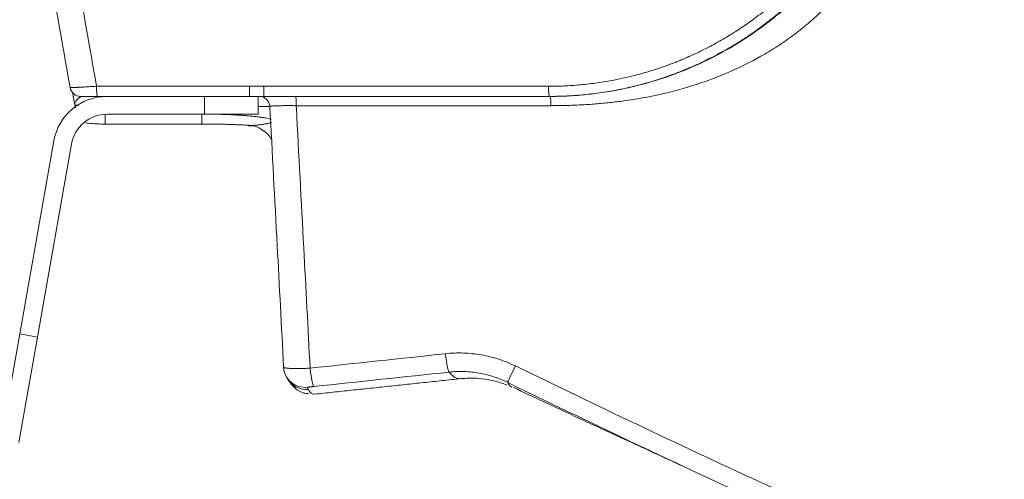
# Model space of a CAD drawing. Header units: millimetres. Extents: x 0 to 594, y 0 to 420.
# Tile 798 of 1056: x 429.47 to 443.24, y 139.95 to 146.38. Entities that reach past the tile are written whole.
import ezdxf

# ---------------------------------------------------------------- set-up
doc = ezdxf.new("R2010")
doc.units = ezdxf.units.MM
doc.layers.add('1', color=7, linetype='Continuous', true_color=0xffffff)

msp = doc.modelspace()

# ---------------------------------------------------------------- linework, layer by layer
at = {"layer": '1', "color": 155, "linetype": 'Continuous', "lineweight": 13}
for p, q in [((430.645, 145.306), (430.645, 145.306)), ((432.054, 145.056), (432.054, 145.306)), ((430.663, 144.919), (430.663, 145.056)), ((432.016, 144.919), (432.016, 145.056)), ((429.468, 141.984), (429.715, 141.94))]:
    msp.add_line(p, q, dxfattribs=at)
at = {"layer": '1', "color": 155, "linetype": 'Continuous', "lineweight": 18}
for p, q in [((432.803, 145.306), (432.804, 145.306)), ((432.804, 145.306), (432.804, 145.056)), ((432.054, 145.056), (430.684, 145.056)), ((432.804, 145.056), (432.054, 145.056)), ((430.663, 144.919), (432.016, 144.919)), ((429.468, 141.984), (429.945, 144.687)), ((430.191, 144.643), (429.715, 141.94)), ((429.208, 140.506), (429.468, 141.984)), ((429.715, 141.94), (429.454, 140.463))]:
    msp.add_line(p, q, dxfattribs=at)
for radius in [0.75, 0.5]:
    msp.add_arc((430.684, 144.556), radius, 90, 170, dxfattribs=at)
for centre, major_axis, ratio, start_param, end_param in [((430.32, 145.456), (0, -0.15), 0.999999, 4.886921, 6.283185), ((433.458, 141.536), (-0.269, -0.133), 0.999982, 5.877789, 7.502015), ((433.473, 141.507), (-0.265, -0.14), 0.999982, 6.267558, 6.31549)]:
    msp.add_ellipse(centre, major_axis=major_axis, ratio=ratio, start_param=start_param, end_param=end_param, dxfattribs=at)
at = {"layer": '1', "color": 155, "linetype": 'Continuous', "lineweight": 13}
for centre, major_axis, ratio, start_param, end_param in [((430.553, 145.456), (0, -0.15), 0.072504, 4.764749, 6.283185), ((436.874, 145.456), (0, 0.15), 0.068294, 1.623156, 3.141593), ((433.325, 145.156), (0, -0.15), 0.07051, 1.708622, 3.141593), ((432.646, 144.505), (0.4, 0.007), 0.996193, 1.413853, 1.55216), ((435.442, 141.748), (-0.032, 0.298), 0.082798, 1.70058, 3.135561), ((433.55, 141.546), (0.032, -0.298), 0.08457, 4.84197, 6.277555), ((436.42, 141.577), (0.131, 0.27), 0.000017, 3.14452, 4.558947), ((433.473, 141.507), (-0.265, -0.14), 0.999982, 0.032304, 1.1886)]:
    msp.add_ellipse(centre, major_axis=major_axis, ratio=ratio, start_param=start_param, end_param=end_param, dxfattribs=at)
at = {"layer": '1', "color": 155, "linetype": 'Continuous', "lineweight": 18}
for points, degree in [([(430.172, 145.43), (430.06, 146.066), (429.948, 146.701), (429.836, 147.337)], 3), ([(432.68, 145.306), (431.971, 145.306), (431.262, 145.306), (430.553, 145.306)], 3), ([(432.68, 145.306), (432.714, 145.306), (432.747, 145.306), (432.78, 145.306)], 3), ([(432.88, 145.306), (432.847, 145.306), (432.814, 145.306), (432.78, 145.306)], 3), ([(436.874, 145.306), (435.543, 145.306), (434.212, 145.306), (432.88, 145.306)], 3), ([(436.886, 145.306), (436.882, 145.306), (436.878, 145.306), (436.874, 145.306)], 3), ([(430.24, 145.183), (430.242, 145.171), (430.244, 145.159), (430.246, 145.147)], 3), ([(433.189, 141.403), (433.196, 141.388), (433.214, 141.359)], 2), ([(433.589, 141.141), (435.669, 141.362)], 1), ([(443.134, 138.14), (441.983, 138.645), (439.69, 139.678), (437.419, 140.757), (436.288, 141.307)], 3), ([(433.576, 141.141), (433.58, 141.141), (433.584, 141.141), (433.589, 141.141)], 3)]:
    msp.add_open_spline(points, degree=degree, dxfattribs=at)
at = {"layer": '1', "color": 155, "linetype": 'Continuous', "lineweight": 13}
for points in [[(430.542, 145.449), (430.433, 146.067), (430.324, 146.685), (430.215, 147.303)], [(432.68, 145.449), (431.968, 145.449), (431.255, 145.449), (430.542, 145.449)], [(432.68, 145.449), (432.71, 145.449), (432.74, 145.449), (432.77, 145.449)], [(432.88, 145.449), (432.844, 145.449), (432.807, 145.449), (432.77, 145.449)], [(435.421, 141.707), (434.79, 141.64), (434.16, 141.572), (433.529, 141.505)], [(435.473, 141.45), (434.843, 141.383), (434.212, 141.315), (433.582, 141.248)], [(443.237, 138.374), (442.087, 138.878), (439.797, 139.909), (437.529, 140.986), (436.4, 141.536)], [(433.49, 141.238), (433.495, 141.228), (433.499, 141.218), (433.504, 141.209)]]:
    msp.add_open_spline(points, degree=3, dxfattribs=at)
for points, knots in [([(436.864, 145.449), (436.945, 145.449), (437.024, 145.451), (437.183, 145.458), (437.262, 145.464), (437.42, 145.48), (437.576, 145.499), (437.809, 145.54), (438.04, 145.591), (438.192, 145.633), (438.343, 145.679), (438.418, 145.704), (438.531, 145.744), (438.587, 145.765), (438.642, 145.786), (438.679, 145.801), (438.698, 145.809), (438.791, 145.847), (438.864, 145.879), (439.008, 145.947), (439.078, 145.983), (439.218, 146.058), (439.356, 146.136), (439.556, 146.262), (439.686, 146.353), (439.813, 146.448), (439.876, 146.496), (439.968, 146.572), (440.014, 146.611), (440.059, 146.65), (440.089, 146.677), (440.104, 146.69), (440.178, 146.757), (440.236, 146.812), (440.293, 146.869)], [0, 0, 0, 0, 0.0625, 0.0625, 0.125, 0.125, 0.1875, 0.25, 0.3125, 0.375, 0.375, 0.4375, 0.4375, 0.46875, 0.484375, 0.484375, 0.5, 0.5, 0.5625, 0.5625, 0.625, 0.625, 0.6875, 0.75, 0.8125, 0.8125, 0.875, 0.875, 0.90625, 0.921875, 0.921875, 0.9375, 0.9375, 1, 1, 1, 1]), ([(436.886, 145.306), (436.964, 145.308), (437.123, 145.31), (437.365, 145.328), (437.615, 145.358), (437.932, 145.413), (438.335, 145.513), (438.797, 145.677), (439.25, 145.892), (439.603, 146.104), (439.869, 146.292), (440.042, 146.428), (440.185, 146.55), (440.307, 146.66), (440.383, 146.734), (440.42, 146.771)], [0, 0, 0, 0, 0.058774, 0.119959, 0.183588, 0.24969, 0.364996, 0.499907, 0.625099, 0.750248, 0.816561, 0.875211, 0.918772, 0.960366, 1, 1, 1, 1]), ([(440.728, 146.543), (440.665, 146.483), (440.54, 146.362), (440.335, 146.196), (440.118, 146.041), (439.82, 145.854), (439.426, 145.653), (438.939, 145.468), (438.433, 145.33), (438.027, 145.257), (437.72, 145.219), (437.52, 145.2), (437.316, 145.187), (437.107, 145.179), (436.967, 145.178), (436.896, 145.177)], [0, 0, 0, 0, 0.062471, 0.1256, 0.189643, 0.254843, 0.379129, 0.507083, 0.629033, 0.755247, 0.802458, 0.850502, 0.899418, 0.949239, 1, 1, 1, 1]), ([(430.172, 145.43), (430.172, 145.43), (430.173, 145.43), (430.174, 145.43), (430.175, 145.43), (430.175, 145.43), (430.176, 145.43), (430.177, 145.43), (430.178, 145.43), (430.182, 145.43), (430.187, 145.43), (430.195, 145.43), (430.205, 145.43), (430.21, 145.43), (430.217, 145.431), (430.218, 145.431), (430.221, 145.431), (430.223, 145.431), (430.227, 145.431), (430.231, 145.431), (430.241, 145.432), (430.255, 145.432), (430.271, 145.433), (430.284, 145.434), (430.288, 145.434), (430.295, 145.434), (430.297, 145.434), (430.302, 145.435), (430.304, 145.435), (430.316, 145.435), (430.325, 145.436), (430.345, 145.437), (430.356, 145.437), (430.377, 145.439), (430.388, 145.439), (430.402, 145.44), (430.405, 145.44), (430.41, 145.441), (430.413, 145.441), (430.422, 145.441), (430.428, 145.442), (430.445, 145.443), (430.469, 145.444), (430.493, 145.446), (430.517, 145.447), (430.53, 145.448), (430.542, 145.449)], [0, 0, 0, 0, 0.0625, 0.0625, 0.078125, 0.078125, 0.09375, 0.09375, 0.125, 0.125, 0.1875, 0.25, 0.25, 0.3125, 0.3125, 0.328125, 0.328125, 0.34375, 0.34375, 0.375, 0.375, 0.4375, 0.5, 0.5, 0.53125, 0.53125, 0.546875, 0.546875, 0.5625, 0.5625, 0.625, 0.625, 0.6875, 0.6875, 0.75, 0.75, 0.765625, 0.765625, 0.78125, 0.78125, 0.8125, 0.8125, 0.875, 0.9375, 0.9375, 1, 1, 1, 1]), ([(432.68, 145.449), (432.68, 145.43), (432.68, 145.392), (432.68, 145.345), (432.68, 145.314), (432.68, 145.306), (432.68, 145.306)], [0, 0, 0, 0, 0.250135, 0.500269, 0.750404, 1, 1, 1, 1]), ([(432.88, 145.306), (432.88, 145.307), (432.88, 145.314), (432.88, 145.345), (432.88, 145.392), (432.88, 145.43), (432.88, 145.449)], [0, 0, 0, 0, 0.249199, 0.499466, 0.749733, 1, 1, 1, 1]), ([(432.88, 145.449), (432.902, 145.449), (434.23, 145.449), (435.558, 145.449), (436.864, 145.449)], [0, 0, 0, 0, 0.016274, 1, 1, 1, 1]), ([(430.24, 145.183), (430.24, 145.183), (430.24, 145.183), (430.239, 145.184), (430.239, 145.185), (430.239, 145.188), (430.239, 145.191), (430.239, 145.196), (430.239, 145.199), (430.24, 145.209), (430.241, 145.215), (430.246, 145.228), (430.25, 145.234), (430.255, 145.242), (430.256, 145.244), (430.258, 145.247), (430.259, 145.248), (430.262, 145.253), (430.267, 145.259), (430.273, 145.265), (430.278, 145.271), (430.281, 145.274), (430.287, 145.279), (430.29, 145.282), (430.297, 145.287), (430.3, 145.289), (430.305, 145.293), (430.306, 145.294), (430.31, 145.296), (430.311, 145.297), (430.316, 145.299), (430.32, 145.301), (430.326, 145.304), (430.33, 145.305), (430.336, 145.306), (430.34, 145.306), (430.343, 145.306)], [0, 0, 0, 0, 0.007813, 0.007813, 0.015625, 0.03125, 0.0625, 0.0625, 0.125, 0.125, 0.25, 0.25, 0.375, 0.375, 0.40625, 0.40625, 0.4375, 0.4375, 0.5, 0.5625, 0.5625, 0.625, 0.625, 0.6875, 0.6875, 0.75, 0.75, 0.78125, 0.78125, 0.8125, 0.8125, 0.875, 0.875, 0.9375, 0.9375, 1, 1, 1, 1]), ([(430.297, 145.183), (430.294, 145.183), (430.291, 145.183), (430.282, 145.183), (430.27, 145.184), (430.261, 145.184), (430.255, 145.184), (430.253, 145.184), (430.25, 145.184), (430.249, 145.184), (430.248, 145.184), (430.245, 145.183), (430.241, 145.183), (430.24, 145.183), (430.24, 145.183)], [0, 0, 0, 0, 0.08471, 0.08471, 0.267768, 0.450826, 0.450826, 0.542355, 0.58812, 0.58812, 0.633884, 0.633884, 0.816942, 1, 1, 1, 1]), ([(432.967, 145.166), (432.967, 145.166), (432.967, 145.166), (432.957, 145.166), (432.935, 145.167), (432.907, 145.167), (432.884, 145.167), (432.874, 145.167), (432.863, 145.167), (432.859, 145.167), (432.857, 145.167), (432.85, 145.167), (432.846, 145.167), (432.832, 145.167), (432.822, 145.167), (432.813, 145.167)], [0, 0, 0, 0, 0.01121, 0.01121, 0.293218, 0.575226, 0.575226, 0.71623, 0.751481, 0.751481, 0.786732, 0.786732, 0.857234, 0.857234, 1, 1, 1, 1]), ([(433.335, 145.177), (433.323, 145.177), (433.31, 145.177), (433.285, 145.178), (433.261, 145.178), (433.237, 145.178), (433.22, 145.178), (433.214, 145.178), (433.205, 145.178), (433.202, 145.178), (433.196, 145.178), (433.193, 145.178), (433.179, 145.178), (433.168, 145.178), (433.147, 145.178), (433.137, 145.177), (433.117, 145.177), (433.107, 145.177), (433.095, 145.177), (433.093, 145.177), (433.088, 145.176), (433.086, 145.176), (433.079, 145.176), (433.075, 145.176), (433.063, 145.176), (433.047, 145.175), (433.033, 145.174), (433.023, 145.174), (433.02, 145.173), (433.015, 145.173), (433.013, 145.173), (433.011, 145.173), (433.009, 145.173), (433.002, 145.172), (432.997, 145.172), (432.988, 145.171), (432.981, 145.17), (432.975, 145.169), (432.972, 145.168), (432.972, 145.168), (432.971, 145.167), (432.97, 145.167), (432.969, 145.167), (432.968, 145.166), (432.967, 145.166), (432.966, 145.165), (432.966, 145.164)], [0, 0, 0, 0, 0.0625, 0.0625, 0.125, 0.1875, 0.1875, 0.21875, 0.21875, 0.234375, 0.234375, 0.25, 0.25, 0.3125, 0.3125, 0.375, 0.375, 0.4375, 0.4375, 0.453125, 0.453125, 0.46875, 0.46875, 0.5, 0.5, 0.5625, 0.625, 0.625, 0.65625, 0.65625, 0.671875, 0.671875, 0.6875, 0.6875, 0.75, 0.75, 0.8125, 0.875, 0.875, 0.890625, 0.890625, 0.90625, 0.90625, 0.9375, 0.9375, 1, 1, 1, 1]), ([(436.896, 145.177), (436.599, 145.177), (436.302, 145.177), (435.709, 145.177), (435.412, 145.177), (434.522, 145.177), (433.929, 145.177), (433.335, 145.177)], [0, 0, 0, 0, 0.25, 0.25, 0.5, 0.5, 1, 1, 1, 1]), ([(433.335, 145.177), (433.336, 145.167), (433.336, 145.158), (433.371, 144.494), (433.406, 143.84), (433.47, 142.626), (433.5, 142.066), (433.529, 141.505)], [0, 0, 0, 0, 0.008, 0.008, 0.542177, 0.542177, 1, 1, 1, 1]), ([(432.236, 145.058), (432.259, 145.057), (432.283, 145.056), (432.314, 145.055), (432.326, 145.055), (432.338, 145.054), (432.345, 145.054), (432.349, 145.054), (432.369, 145.053), (432.384, 145.052), (432.43, 145.05), (432.459, 145.049), (432.517, 145.045), (432.545, 145.044), (432.586, 145.041), (432.599, 145.04), (432.619, 145.038), (432.629, 145.038), (432.639, 145.037), (432.645, 145.036), (432.648, 145.036), (432.677, 145.034), (432.701, 145.031), (432.748, 145.027), (432.77, 145.024), (432.811, 145.019), (432.831, 145.017), (432.854, 145.013), (432.858, 145.013), (432.865, 145.012), (432.867, 145.011), (432.871, 145.011), (432.882, 145.009), (432.892, 145.007), (432.916, 145.003), (432.944, 144.997), (432.966, 144.992), (432.978, 144.988), (432.98, 144.987), (432.983, 144.986)], [0, 0, 0, 0, 0.067583, 0.067583, 0.090308, 0.10167, 0.10167, 0.113033, 0.113033, 0.158482, 0.158482, 0.249381, 0.249381, 0.34028, 0.34028, 0.385729, 0.385729, 0.408454, 0.419816, 0.419816, 0.431178, 0.431178, 0.522077, 0.522077, 0.612976, 0.612976, 0.703875, 0.703875, 0.726599, 0.726599, 0.737962, 0.737962, 0.749324, 0.794773, 0.794773, 0.885672, 0.976571, 0.976571, 1, 1, 1, 1]), ([(432.646, 144.904), (432.652, 144.903), (432.659, 144.902), (432.671, 144.901), (432.677, 144.901), (432.696, 144.9), (432.708, 144.9), (432.727, 144.901), (432.733, 144.901), (432.745, 144.902), (432.751, 144.902), (432.769, 144.904), (432.781, 144.905), (432.803, 144.907), (432.815, 144.909), (432.836, 144.911), (432.847, 144.913), (432.867, 144.916), (432.877, 144.918), (432.896, 144.921), (432.905, 144.922), (432.916, 144.924), (432.918, 144.925), (432.922, 144.926), (432.924, 144.926), (432.93, 144.927), (432.934, 144.928), (432.946, 144.93), (432.953, 144.932), (432.972, 144.937), (432.982, 144.939), (432.991, 144.942)], [0, 0, 0, 0, 0.042269, 0.042269, 0.084538, 0.084538, 0.169076, 0.169076, 0.211345, 0.211345, 0.253614, 0.253614, 0.338152, 0.338152, 0.42269, 0.42269, 0.507228, 0.507228, 0.591766, 0.591766, 0.676304, 0.676304, 0.697438, 0.697438, 0.718573, 0.718573, 0.760842, 0.760842, 0.84538, 0.84538, 1, 1, 1, 1]), ([(436.4, 141.536), (436.362, 141.554), (436.323, 141.571), (436.245, 141.603), (436.167, 141.631), (436.086, 141.654), (436.005, 141.674), (435.964, 141.683), (435.881, 141.698), (435.839, 141.703), (435.756, 141.712), (435.672, 141.718), (435.589, 141.718), (435.505, 141.715), (435.463, 141.712), (435.421, 141.707)], [0, 0, 0, 0, 0.125, 0.125, 0.25, 0.375, 0.375, 0.5, 0.5, 0.625, 0.625, 0.75, 0.875, 0.875, 1, 1, 1, 1]), ([(433.529, 141.505), (433.517, 141.504), (433.504, 141.504), (433.48, 141.503), (433.456, 141.501), (433.432, 141.501), (433.414, 141.5), (433.409, 141.5), (433.4, 141.5), (433.397, 141.5), (433.391, 141.5), (433.388, 141.5), (433.374, 141.499), (433.363, 141.499), (433.342, 141.499), (433.332, 141.499), (433.312, 141.499), (433.302, 141.499), (433.29, 141.5), (433.288, 141.5), (433.284, 141.5), (433.277, 141.5), (433.27, 141.5), (433.257, 141.501), (433.241, 141.502), (433.227, 141.503), (433.217, 141.504), (433.214, 141.504), (433.209, 141.504), (433.208, 141.505), (433.205, 141.505), (433.203, 141.505), (433.196, 141.506), (433.191, 141.507), (433.182, 141.508), (433.178, 141.509), (433.171, 141.511), (433.168, 141.512), (433.165, 141.514), (433.165, 141.514), (433.164, 141.514), (433.163, 141.515), (433.162, 141.516), (433.161, 141.516), (433.159, 141.518), (433.159, 141.519), (433.159, 141.52)], [0, 0, 0, 0, 0.0625, 0.0625, 0.125, 0.1875, 0.1875, 0.21875, 0.21875, 0.234375, 0.234375, 0.25, 0.25, 0.3125, 0.3125, 0.375, 0.375, 0.4375, 0.4375, 0.453125, 0.453125, 0.46875, 0.5, 0.5, 0.5625, 0.625, 0.625, 0.65625, 0.65625, 0.671875, 0.671875, 0.6875, 0.6875, 0.75, 0.75, 0.8125, 0.8125, 0.875, 0.875, 0.890625, 0.890625, 0.90625, 0.90625, 0.9375, 0.9375, 1, 1, 1, 1]), ([(436.288, 141.307), (436.257, 141.323), (436.225, 141.337), (436.16, 141.363), (436.094, 141.387), (436.027, 141.406), (435.959, 141.423), (435.925, 141.43), (435.856, 141.442), (435.821, 141.447), (435.752, 141.454), (435.682, 141.459), (435.613, 141.459), (435.543, 141.456), (435.508, 141.454), (435.473, 141.45)], [0, 0, 0, 0, 0.125, 0.125, 0.25, 0.375, 0.375, 0.5, 0.5, 0.625, 0.625, 0.75, 0.875, 0.875, 1, 1, 1, 1]), ([(435.64, 141.359), (435.626, 141.357), (435.613, 141.358), (435.584, 141.363), (435.569, 141.368), (435.54, 141.384), (435.526, 141.395), (435.509, 141.411), (435.506, 141.414), (435.502, 141.419), (435.501, 141.42), (435.499, 141.421), (435.497, 141.424), (435.488, 141.434), (435.48, 141.443), (435.473, 141.45)], [0, 0, 0, 0, 0.213012, 0.213012, 0.475341, 0.475341, 0.737671, 0.737671, 0.803253, 0.803253, 0.819648, 0.819648, 0.836044, 0.868835, 1, 1, 1, 1]), ([(436.288, 141.307), (436.293, 141.301), (436.298, 141.293), (436.304, 141.285), (436.305, 141.282), (436.306, 141.281), (436.307, 141.28), (436.309, 141.276), (436.311, 141.273), (436.32, 141.262), (436.327, 141.255), (436.335, 141.249)], [0, 0, 0, 0, 0.286615, 0.358269, 0.394096, 0.394096, 0.429923, 0.429923, 0.57323, 0.57323, 1, 1, 1, 1]), ([(433.504, 141.209), (433.515, 141.189), (433.525, 141.173), (433.549, 141.151), (433.561, 141.144), (433.575, 141.141), (433.575, 141.141), (433.576, 141.141)], [0, 0, 0, 0, 0.486145, 0.486145, 0.97229, 0.97229, 1, 1, 1, 1])]:
    msp.add_open_spline(points, degree=3, knots=knots, dxfattribs=at)
at = {"layer": '1', "color": 155, "linetype": 'Continuous', "lineweight": 18}
for points, knots in [([(440.409, 146.771), (440.351, 146.713), (440.291, 146.656), (440.215, 146.586), (440.199, 146.572), (440.168, 146.545), (440.153, 146.532), (440.106, 146.491), (440.074, 146.465), (439.979, 146.387), (439.915, 146.336), (439.783, 146.239), (439.65, 146.145), (439.443, 146.015), (439.301, 145.934), (439.157, 145.857), (439.084, 145.821), (438.936, 145.751), (438.86, 145.717), (438.774, 145.682), (438.765, 145.678), (438.746, 145.67), (438.717, 145.658), (438.688, 145.647), (438.631, 145.625), (438.592, 145.611), (438.476, 145.569), (438.399, 145.544), (438.243, 145.497), (438.086, 145.454), (437.849, 145.4), (437.609, 145.359), (437.447, 145.339), (437.285, 145.323), (437.203, 145.317), (437.04, 145.309), (436.957, 145.306), (436.874, 145.306)], [0, 0, 0, 0, 0.0625, 0.0625, 0.078125, 0.078125, 0.09375, 0.09375, 0.125, 0.125, 0.1875, 0.1875, 0.25, 0.3125, 0.375, 0.375, 0.4375, 0.4375, 0.5, 0.5, 0.507813, 0.507813, 0.515625, 0.53125, 0.53125, 0.5625, 0.5625, 0.625, 0.625, 0.6875, 0.75, 0.8125, 0.875, 0.875, 0.9375, 0.9375, 1, 1, 1, 1]), ([(430.24, 145.183), (430.239, 145.184), (430.239, 145.185), (430.239, 145.187), (430.238, 145.19), (430.237, 145.197), (430.236, 145.203), (430.234, 145.215), (430.233, 145.223), (430.228, 145.246), (430.226, 145.262), (430.222, 145.284), (430.22, 145.294), (430.218, 145.305), (430.217, 145.31), (430.217, 145.312), (430.216, 145.315), (430.216, 145.317), (430.213, 145.332), (430.211, 145.344), (430.208, 145.36), (430.208, 145.363), (430.207, 145.367)], [0, 0, 0, 0, 0.014356, 0.014356, 0.028713, 0.057425, 0.11485, 0.11485, 0.2297, 0.2297, 0.4594, 0.4594, 0.574251, 0.631676, 0.631676, 0.660388, 0.660388, 0.689101, 0.689101, 0.918801, 0.918801, 1, 1, 1, 1]), ([(430.32, 145.306), (430.32, 145.306), (430.32, 145.306), (430.321, 145.306), (430.321, 145.306), (430.322, 145.306), (430.322, 145.306), (430.323, 145.306), (430.323, 145.306), (430.326, 145.306), (430.329, 145.306), (430.334, 145.306), (430.34, 145.306), (430.343, 145.306), (430.348, 145.306), (430.349, 145.306), (430.351, 145.306), (430.354, 145.306), (430.357, 145.306), (430.363, 145.306), (430.372, 145.306), (430.382, 145.306), (430.39, 145.306), (430.393, 145.306), (430.397, 145.306), (430.399, 145.306), (430.402, 145.306), (430.409, 145.306), (430.417, 145.306), (430.429, 145.306), (430.442, 145.306), (430.456, 145.306), (430.465, 145.306), (430.467, 145.306), (430.47, 145.306), (430.472, 145.306), (430.477, 145.306), (430.481, 145.306), (430.492, 145.306), (430.507, 145.306), (430.522, 145.306), (430.538, 145.306), (430.545, 145.306), (430.553, 145.306)], [0, 0, 0, 0, 0.061089, 0.061089, 0.076738, 0.076738, 0.092386, 0.092386, 0.123683, 0.123683, 0.186277, 0.248872, 0.248872, 0.311466, 0.311466, 0.327114, 0.327114, 0.342763, 0.37406, 0.37406, 0.436654, 0.499248, 0.499248, 0.530545, 0.530545, 0.546193, 0.546193, 0.561842, 0.624436, 0.624436, 0.68703, 0.749624, 0.749624, 0.765272, 0.765272, 0.780921, 0.780921, 0.812218, 0.812218, 0.874812, 0.937406, 0.937406, 1, 1, 1, 1]), ([(432.966, 145.164), (432.966, 145.174), (432.964, 145.183), (432.96, 145.202), (432.957, 145.211), (432.949, 145.228), (432.944, 145.236), (432.933, 145.252), (432.926, 145.259), (432.913, 145.272), (432.905, 145.278), (432.889, 145.288), (432.881, 145.292), (432.863, 145.299), (432.854, 145.302), (432.835, 145.306), (432.826, 145.306), (432.816, 145.306)], [0, 0, 0, 0, 0.125, 0.125, 0.25, 0.25, 0.375, 0.375, 0.5, 0.5, 0.625, 0.625, 0.75, 0.75, 0.875, 0.875, 1, 1, 1, 1]), ([(433.159, 141.52), (433.129, 142.087), (433.099, 142.654), (433.035, 143.868), (433, 144.516), (432.966, 145.164)], [0, 0, 0, 0, 0.466496, 0.466496, 1, 1, 1, 1]), ([(430.394, 144.937), (430.399, 144.936), (430.433, 144.929), (430.497, 144.924), (430.593, 144.92), (430.647, 144.92), (430.665, 144.92)], [0, 0, 0, 0, 0.075524, 0.507803, 0.831651, 1, 1, 1, 1]), ([(432.646, 144.904), (432.623, 144.905), (432.575, 144.908), (432.526, 144.91), (432.476, 144.912), (432.45, 144.913), (432.417, 144.914), (432.411, 144.914), (432.401, 144.914), (432.398, 144.914), (432.391, 144.915), (432.374, 144.915), (432.358, 144.916), (432.318, 144.917), (432.291, 144.917), (432.237, 144.918), (432.182, 144.919), (432.127, 144.92), (432.072, 144.92), (432.044, 144.92), (432.016, 144.92)], [0, 0, 0, 0, 0.125, 0.25, 0.25, 0.375, 0.375, 0.40625, 0.40625, 0.421875, 0.421875, 0.4375, 0.5, 0.5, 0.625, 0.625, 0.75, 0.875, 0.875, 1, 1, 1, 1]), ([(432.67, 144.895), (432.688, 144.897), (432.747, 144.897), (432.838, 144.858), (432.924, 144.795), (432.969, 144.74), (432.988, 144.709), (432.992, 144.704)], [0, 0, 0, 0, 0.13529, 0.459993, 0.725544, 0.950098, 1, 1, 1, 1]), ([(433.209, 141.365), (433.219, 141.343), (433.25, 141.295), (433.317, 141.221), (433.413, 141.156), (433.483, 141.15), (433.507, 141.15)], [0, 0, 0, 0, 0.293309, 0.597596, 0.874241, 1, 1, 1, 1]), ([(435.643, 141.355), (435.713, 141.365), (435.864, 141.374), (436.112, 141.329), (436.227, 141.29), (436.27, 141.274), (436.286, 141.267)], [0, 0, 0, 0, 0.323483, 0.707717, 0.869262, 1, 1, 1, 1]), ([(433.582, 141.248), (433.575, 141.247), (433.569, 141.247), (433.56, 141.246), (433.557, 141.245), (433.553, 141.245), (433.552, 141.245), (433.549, 141.244), (433.547, 141.244), (433.54, 141.244), (433.535, 141.243), (433.528, 141.242), (433.525, 141.242), (433.522, 141.242), (433.521, 141.241), (433.518, 141.241), (433.517, 141.241), (433.512, 141.24), (433.508, 141.24), (433.504, 141.24), (433.503, 141.239), (433.502, 141.239), (433.501, 141.239), (433.499, 141.239), (433.498, 141.239), (433.494, 141.238), (433.493, 141.238), (433.491, 141.238), (433.491, 141.238), (433.491, 141.238), (433.49, 141.238), (433.49, 141.238), (433.49, 141.238), (433.49, 141.238)], [0, 0, 0, 0, 0.125, 0.125, 0.1875, 0.1875, 0.21875, 0.21875, 0.25, 0.25, 0.375, 0.375, 0.4375, 0.4375, 0.46875, 0.46875, 0.5, 0.5, 0.625, 0.625, 0.65625, 0.65625, 0.6875, 0.6875, 0.75, 0.75, 0.875, 0.875, 0.90625, 0.90625, 0.9375, 0.9375, 1, 1, 1, 1]), ([(436.335, 141.249), (436.338, 141.247), (436.341, 141.245), (436.346, 141.242), (436.348, 141.241), (436.351, 141.24)], [0, 0, 0, 0, 0.543328, 0.543328, 1, 1, 1, 1]), ([(436.377, 141.233), (436.646, 141.105), (437.2, 140.844), (438.002, 140.476), (438.537, 140.228), (438.789, 140.111)], [0, 0, 0, 0, 0.328951, 0.68149, 1, 1, 1, 1])]:
    msp.add_open_spline(points, degree=3, knots=knots, dxfattribs=at)
at = {"layer": '1', "color": 155, "linetype": 'Continuous', "lineweight": 13}
msp.add_rational_spline([(436.886, 145.306), (436.895, 145.306), (436.896, 145.177)], [1, 0.754129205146, 1], degree=2, dxfattribs=at)

doc.saveas('drawing.dxf')
